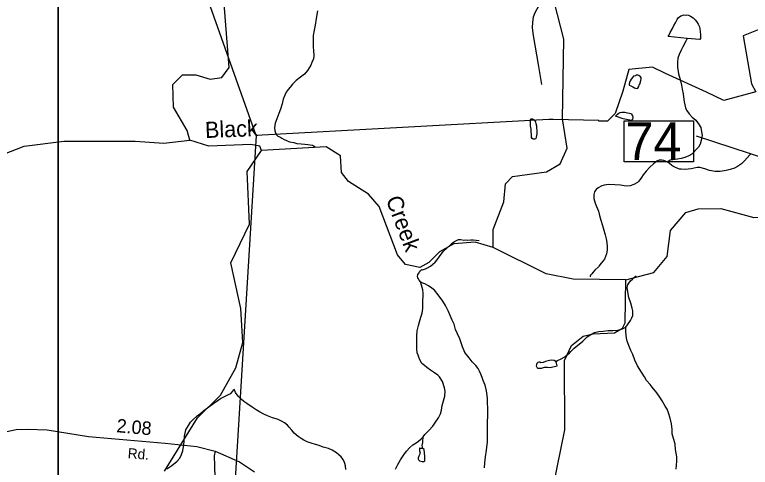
# Model space of a CAD drawing. Extents: x 2082433 to 2279600, y 546599 to 755198.
# Drawn here: x 2125084 to 2131923, y 621201 to 625409 of the extents above; entities that cross this region are included whole.
import ezdxf

# ---------------------------------------------------------------- set-up
doc = ezdxf.new("R2010")
doc.units = 0
for name, color, linetype in [('Exist Boundary Political Fire Districts', 7, 'Continuous'), ('Exist Hydrographic Creek Single Shore', 7, 'Continuous'), ('Exist Hydrographic Creek Single Shore Label', 7, 'Continuous'), ('Exist Hydrographic Misc Water Feature', 7, 'Continuous'), ('Exist Road Non-System Type 51', 7, 'Continuous'), ('Exist Road Primary NC Structure Standard Bridge Number Label', 7, 'Continuous'), ('Exist Road Secondary Mileage Hundredths English Label', 7, 'Continuous'), ('Exist Road Secondary Type 51 Attributed', 7, 'Continuous'), ('Exist Road Secondary Type 51 Label', 7, 'Continuous'), ('Map Preparation Inset Cut Line', 7, 'Continuous')]:
    doc.layers.add(name, color=color, linetype=linetype)

msp = doc.modelspace()

# ---------------------------------------------------------------- linework, layer by layer
at = {"layer": 'Exist Boundary Political Fire Districts'}
for points in [[(2127327.8, 624286), (2125938, 628210.8), (2122810.3, 631704), (2121318.6, 633436.6), (2117062.3, 637293.1), (2099744.2, 643507.5)], [(2133211.2, 633750.9), (2132757.6, 626152.3), (2132665.9, 625738.6), (2132591.5, 625659.9), (2132626.6, 625582.6), (2132543.5, 625547.4), (2132369.8, 625473.7), (2132115, 625337.5), (2132119.1, 625316.4), (2131858.4, 625213.2), (2131934.5, 624766.3), (2131973.5, 624691), (2131677, 624612.5), (2131515.2, 624689.6), (2131134.8, 624861.8), (2131013.8, 624919.6), (2130795, 624900.9), (2130739.5, 624698.2), (2130666.3, 624489.5), (2130594.9, 624418.8), (2130513.9, 624420.5), (2130515.3, 624425.9)], [(2130515.3, 624425.9), (2130090.7, 624435.3), (2130076.5, 624435.6), (2130050.9, 624436.1), (2127327.8, 624286)], [(2127327.8, 624286), (2126673.5, 613533.4), (2125185.8, 609236.3)]]:
    msp.add_lwpolyline(points, dxfattribs=at)
at = {"layer": 'Exist Hydrographic Creek Single Shore'}
for points in [[(2126712.8, 624241.2), (2126687.8, 624333.6), (2126561.7, 624549.4), (2126552.9, 624759.5), (2126643.7, 624849.5), (2126768.8, 624850.3), (2126901.9, 624808.2), (2127010.8, 624825.7), (2127076.8, 624919.5), (2127031.9, 625510.9), (2127054.9, 626078), (2126995.8, 626233.4), (2126568.9, 626822.7), (2126589.8, 627658.8), (2126505, 628073.9), (2126554, 628322.2), (2126832.8, 629149.7), (2126881.9, 629467), (2127079.9, 629915.7), (2127150.9, 630708.1), (2127208.9, 630867.7), (2127441.1, 631184.5), (2127482.1, 631301.8)], [(2129533, 623245.8), (2129531.9, 623413.1), (2129631, 623670.3), (2129647, 623837.3), (2129713.8, 623904.9), (2130029.8, 623947.6), (2130154.9, 624023.8), (2130220.9, 624166.9), (2130177.9, 624440), (2130191, 625181.1), (2129979, 626005.5), (2129794, 626622.8), (2129768, 626639.7), (2129708.9, 626886.9), (2129689, 627694.4), (2129552.9, 628395.9), (2129207, 629383.8), (2128853.1, 630142.1), (2128651.9, 630539.9)], [(2124843.6, 624058.4), (2125173.7, 624187.2), (2125540.6, 624232), (2125907.5, 624232), (2126202.9, 624232), (2126471.4, 624214.1), (2126712.8, 624241.2)], [(2127379.9, 624145.7), (2127362.9, 624185.4), (2127279.8, 624203.5), (2126887.8, 624185.2), (2126712.8, 624241.2)], [(2129533, 623245.8), (2129365.8, 623295.1), (2129166.9, 623279.5), (2129033.8, 623203.5), (2128933.8, 623103.8), (2128850.9, 623059.6), (2128717.9, 623085.2), (2128641.8, 623175.3), (2128473.8, 623624.9), (2128372.8, 623741.8), (2128188.8, 623857), (2128121.8, 623940.4), (2128112.8, 624098), (2127979.9, 624179.5), (2127379.9, 624145.7)], [(2126476.8, 621165.6), (2126782.7, 621661.3), (2126997.8, 621870.2), (2127138.7, 622126.5), (2127204.8, 622361.4), (2127186.7, 622676.7), (2127092.8, 623101.8), (2127265.9, 623462.4), (2127246.8, 623951.6), (2127379.9, 624145.7)], [(2130767, 622945.2), (2131026, 623012.2), (2131149.8, 623160.5), (2131182, 623402.6), (2131322.9, 623570.4), (2131438.9, 623604.1), (2131647.9, 623606.4), (2131955.9, 623524.8), (2132247.9, 623541.8), (2132522.9, 623424.7), (2132723, 623433.7), (2132864.9, 623503.1), (2132930.9, 623495.1)], [(2130767, 622945.2), (2130275.9, 622948.6), (2130025.9, 622999.7), (2129533, 623245.8)]]:
    msp.add_lwpolyline(points, dxfattribs=at)
at = {"layer": 'Exist Hydrographic Misc Water Feature'}
for points in [[(2127900.9, 625445.1), (2127887.2, 625375), (2127877.3, 625311.2), (2127867.5, 625264.9), (2127859.9, 625216.9), (2127857.9, 625168.9), (2127860.1, 625113.1), (2127862.4, 625070.9), (2127864.4, 625034.9), (2127864.4, 625027.3), (2127860.9, 624999), (2127846.8, 624965), (2127836.5, 624939), (2127805.4, 624889), (2127777.3, 624856.7), (2127741.8, 624828.8), (2127701.8, 624798.4), (2127665.9, 624764.5), (2127643.8, 624736.2), (2127627.8, 624714.2), (2127608.1, 624688), (2127594.6, 624662.1), (2127580.4, 624624.1), (2127570.6, 624579.8), (2127556.6, 624530), (2127538.8, 624491.7), (2127521.4, 624439.6), (2127505.4, 624399.8), (2127499.6, 624355.7), (2127501.7, 624327.8), (2127515.6, 624293.6), (2127531.6, 624279.8), (2127548.2, 624272.1), (2127568.3, 624260.1), (2127588, 624248.2), (2127610.2, 624240.4), (2127639.9, 624228.2)], [(2131334.9, 625188), (2131159, 625205.3), (2131164.9, 625215.3), (2131178.5, 625243.7), (2131198.6, 625279.6), (2131212.5, 625309.5), (2131226.3, 625331.8), (2131243.9, 625365.6), (2131256.4, 625381.9), (2131264, 625389.7), (2131277.7, 625397.8), (2131289.8, 625402), (2131304.2, 625408), (2131317.7, 625405.9), (2131329.6, 625408.2), (2131349.9, 625404.3), (2131367.9, 625396.3), (2131392.1, 625380.5), (2131410, 625362.4), (2131423.9, 625344.4), (2131439.9, 625320.5), (2131450.6, 625294.6), (2131454.3, 625276.5), (2131458.4, 625252.8), (2131460.6, 625222.9), (2131460.6, 625204.6), (2131461, 625188.8), (2131455.1, 625178.7), (2131334.9, 625188)], [(2131334.9, 625188), (2131323, 625164.2), (2131297.4, 625110.1), (2131279.4, 625078), (2131261.9, 625040), (2131249.4, 625003.8), (2131245.9, 624967.8), (2131246.1, 624922), (2131256.2, 624858), (2131270.3, 624808), (2131282.6, 624753.8), (2131290.6, 624718.1), (2131299.3, 624672.2), (2131302.9, 624644.1), (2131309.3, 624600.1), (2131315.7, 624572.4), (2131319.6, 624542.2), (2131329.6, 624522.5), (2131353.6, 624486.4), (2131383.9, 624456.6), (2131416.3, 624428.6), (2131442.2, 624393.1), (2131462.5, 624358.8), (2131470.7, 624321.1), (2131474.8, 624287.2), (2131470.9, 624250.8), (2131457.4, 624205), (2131441.2, 624177.1), (2131421.3, 624154.9), (2131395.4, 624126.8), (2131379.4, 624112.6), (2131351.5, 624096.5), (2131315.9, 624080.4), (2131281.6, 624072.2), (2131245.9, 624066.3), (2131204.1, 624060), (2131177.9, 624055.9), (2131167.8, 624051.7), (2131150, 624039.8)], [(2130896.7, 624764.3), (2130904.7, 624796.4), (2130906.6, 624802.6), (2130908.8, 624808.4), (2130908.4, 624814.5), (2130908.6, 624820.6), (2130902.5, 624832.4), (2130888.3, 624844.3), (2130878.1, 624846.2), (2130872.1, 624846.3), (2130862.3, 624846.2), (2130854.5, 624842.1), (2130838.5, 624836), (2130828.5, 624824.1), (2130814.7, 624810), (2130804.9, 624794.1), (2130799.1, 624777.9), (2130796.9, 624764.1), (2130796.9, 624753.9), (2130812.9, 624746.2), (2130830.7, 624738.2), (2130846.9, 624730.1), (2130856.8, 624726.2), (2130868.9, 624722.3), (2130876.8, 624726.4), (2130886.7, 624740.3), (2130891, 624752.3), (2130893, 624762.5), (2130896.7, 624764.3)], [(2130742.3, 624441.8), (2130670.2, 624465.7), (2130688, 624483.7), (2130699.9, 624493.6), (2130712.4, 624499.4), (2130730, 624501.6), (2130756.1, 624503.8), (2130782.3, 624495.8), (2130800.2, 624493.9), (2130811.8, 624490.1), (2130818.2, 624484.2), (2130828.3, 624470.1), (2130832.1, 624460.2), (2130831.9, 624452.1), (2130828.5, 624438.1), (2130818.4, 624424.2), (2130742.3, 624441.8)], [(2129884.6, 624346), (2129880.9, 624376.2), (2129880.9, 624392.1), (2129878.7, 624409.8), (2129880.7, 624424.1), (2129880.7, 624434.2), (2129882.3, 624442.1), (2129886.7, 624442.2), (2129892.6, 624442.2), (2129898.8, 624440), (2129906.5, 624436), (2129916.4, 624432.1), (2129920.7, 624424.1), (2129926.4, 624410.3), (2129930.5, 624396.3), (2129934.8, 624376.2), (2129938.9, 624312.3), (2129937.1, 624300.4), (2129935, 624286.5), (2129931.1, 624270.5), (2129929.1, 624258.2), (2129927.7, 624254.4), (2129917.6, 624252.3), (2129905.1, 624252.1), (2129895.1, 624258.1), (2129889.1, 624268.3), (2129884.6, 624346)], [(2127639.9, 624228.2), (2127680.3, 624220.5), (2127708.4, 624212.6), (2127748.2, 624209), (2127780.2, 624204.9), (2127810.1, 624203.3), (2127830.2, 624199), (2127854.2, 624195.4), (2127868.1, 624187.6), (2127874.3, 624183.4)], [(2131925.7, 624113.1), (2131919.1, 624107.2), (2131893.3, 624079), (2131867.9, 624048.8), (2131841.8, 624022.8), (2131803.9, 623996.5), (2131776, 623982.5), (2131736, 623970.2), (2131698.3, 623960.1), (2131642.1, 623950), (2131596.2, 623949.6), (2131544.3, 623959.5), (2131500.2, 623975.1), (2131454.1, 623989), (2131430.3, 623988.9), (2131402.2, 623981), (2131374.1, 623976.7), (2131344.2, 623972.7), (2131318.3, 623970.6), (2131280.4, 623972.3), (2131266.2, 623974), (2131248, 623979.9), (2131220.3, 623991.9), (2131204.1, 624002), (2131194.1, 624008), (2131171.9, 624025.9), (2131150, 624039.8)], [(2131150, 624039.8), (2131118, 624053.6), (2131099.9, 624055.5), (2131076.2, 624055.5), (2131054, 624047.1), (2131024.1, 624023.2), (2130990.2, 623991), (2130956.6, 623954.7), (2130926.3, 623918.7), (2130912.5, 623894.9), (2130888.3, 623862.4), (2130873, 623848.6), (2130841, 623830.3), (2130805.1, 623818.3), (2130769, 623816), (2130717.1, 623823.9), (2130662.8, 623827.6), (2130604.9, 623829.5), (2130585.1, 623827.2), (2130565.2, 623825.3), (2130543, 623816.9), (2130509.4, 623798.9), (2130489.1, 623784.9), (2130481.1, 623772.7), (2130475.2, 623762.7), (2130469.2, 623736.9), (2130467.6, 623718.9), (2130469.6, 623700.7), (2130481.9, 623657.1), (2130494, 623624.9), (2130512.1, 623581.1), (2130522.5, 623541), (2130532.2, 623497.4), (2130550.6, 623449.2), (2130573.2, 623363.4), (2130583, 623325.4), (2130589.4, 623289.6), (2130591.6, 623251.6), (2130593.9, 623219.6), (2130586.1, 623185.5), (2130566.2, 623137.4), (2130538.1, 623099.5), (2130514.5, 623069.4), (2130512.5, 623065.2), (2130478.6, 623033), (2130460.8, 623015), (2130450.8, 623001.1), (2130438.7, 622986.7), (2130434.8, 622978.8), (2130434.8, 622971.1)], [(2128868.8, 623040.1), (2128874.9, 623038), (2128904.7, 623046), (2128923.1, 623054.2), (2128948.7, 623070.6), (2128970.9, 623088.4), (2128992.4, 623108.6), (2129010.7, 623130.6), (2129032.2, 623161), (2129066.2, 623207), (2129137.8, 623271.2), (2129154, 623287.3), (2129171.8, 623299.3), (2129191.7, 623309.2), (2129209.6, 623317.5), (2129233.4, 623317.5), (2129259.6, 623313.6), (2129271.5, 623315.8), (2129297.5, 623313.9), (2129323.8, 623316), (2129347.6, 623316.1), (2129373.6, 623312.1), (2129403.5, 623308.4)], [(2128857.5, 622925.8), (2128845.4, 622939.9), (2128837.6, 622952), (2128833.3, 622964), (2128828.8, 622976), (2128833.3, 622992), (2128843.1, 623007.9), (2128849.1, 623015.9), (2128857.1, 623028.1), (2128868.8, 623040.1)], [(2129368.9, 616973.5), (2129566.7, 617405.8), (2129590.7, 617572.6), (2129546.9, 618206.7), (2129619.9, 618605.4), (2129709.9, 618889), (2129758.9, 619216), (2129738.8, 619888.9), (2129853.8, 620431.2), (2130092.9, 621033.2), (2130199, 621549.4), (2130195.9, 622192.5), (2130261.9, 622332.2), (2130370, 622418.6), (2130460.8, 622442.9), (2130660.9, 622452), (2130735.8, 622493.1), (2130760.8, 622545.2), (2130767, 622945.2)], [(2130764.7, 622502.7), (2130782.3, 622524.7), (2130810.4, 622564.7), (2130822.3, 622590.9), (2130829.9, 622610.8), (2130832.4, 622632.8), (2130829.9, 622656.6), (2130824.2, 622680.6), (2130811.8, 622726.7), (2130795.2, 622780.7), (2130785.2, 622832.5), (2130779, 622872.4), (2130783.1, 622896.5), (2130792.6, 622912.5), (2130810.8, 622934.5), (2130826.6, 622950.7), (2130848.6, 622972.6), (2130862.5, 622982.6)], [(2128882.1, 621484.4), (2128897.7, 621506.8), (2128935.6, 621542.9), (2128971.5, 621584.8), (2128997.1, 621621.1), (2129025, 621661.1), (2129042.9, 621699.4), (2129052.3, 621733.2), (2129058, 621775.3), (2129070.1, 621819.4), (2129082, 621863.4), (2129087.8, 621907.5), (2129079.8, 621941.2), (2129061.3, 621999.1), (2129033.4, 622043.1), (2129019.1, 622057), (2128987.1, 622078.9), (2128948.9, 622102.9), (2128916.8, 622128.5), (2128893, 622146.3), (2128870.8, 622166.3), (2128850.5, 622200.1), (2128840.9, 622224.3), (2128834.5, 622242.3), (2128826.1, 622266.3), (2128822, 622300.2), (2128822, 622330.2), (2128822, 622358.2), (2128823.7, 622392), (2128823.7, 622424), (2128827.4, 622470.1), (2128839.2, 622518.2), (2128847, 622552.3), (2128860.8, 622596.1), (2128872.7, 622634.4), (2128878.8, 622676.1), (2128878.4, 622720.3), (2128880.1, 622760.2), (2128882.3, 622784.2), (2128881.9, 622820.3), (2128878, 622852.2), (2128867.3, 622893.9), (2128857.5, 622925.8)], [(2129452.8, 621197.3), (2129456.5, 621243), (2129460.3, 621297.1), (2129470, 621359.4), (2129480, 621437.4), (2129479.4, 621513.3), (2129479, 621567.3), (2129480.9, 621623.4), (2129484.5, 621677.2), (2129484.3, 621741.3), (2129479.8, 621809.3), (2129479.6, 621840.9), (2129475.7, 621869.1), (2129471.8, 621911.1), (2129457.3, 621964.7), (2129439.2, 622006.8), (2129429.4, 622036.7), (2129416.9, 622066.6), (2129404.6, 622094.8), (2129392.9, 622118.5), (2129370.5, 622148.6), (2129338.3, 622182.3), (2129310.5, 622218.1), (2129270.3, 622268), (2129247.7, 622322.1), (2129235.8, 622358), (2129221.9, 622395.8), (2129201.4, 622441.9), (2129183.3, 622483.6), (2129169.2, 622531.5), (2129152.6, 622569.3), (2129132.7, 622613.3), (2129116.5, 622649.4), (2129088.4, 622705.1), (2129064, 622747), (2129020.1, 622804.7), (2128985.9, 622846.8), (2128963.5, 622866.4), (2128931.5, 622888.3), (2128897.5, 622906.4), (2128879.8, 622912.3), (2128857.5, 622925.8)], [(2130256, 622278.3), (2130265.8, 622288.6), (2130285.7, 622308.7), (2130305.8, 622324.7), (2130333.7, 622346.8), (2130367.3, 622375), (2130407.1, 622412.8), (2130441.1, 622435.2), (2130474.9, 622455.2), (2130514.9, 622463.4), (2130554.9, 622465.4), (2130602.7, 622472), (2130644.7, 622474.1), (2130691.1, 622476.1), (2130735.2, 622488.5), (2130764.7, 622502.7)], [(2131234, 621184.9), (2131239.8, 621257.1), (2131240, 621298.8), (2131227.5, 621366.8), (2131223.6, 621414.8), (2131196.9, 621512.6), (2131196.7, 621554.8), (2131190.2, 621604.8), (2131178.5, 621656.5), (2131164.1, 621706.5), (2131149.8, 621740.3), (2131131.9, 621770.2), (2131103.8, 621818.3), (2131081.3, 621854.1), (2131055.2, 621892.1), (2131011.2, 621945.8), (2130990.9, 621971.6), (2130958.9, 622007.7), (2130938.6, 622041.6), (2130910.3, 622085.2), (2130874.2, 622145), (2130850.2, 622196.9), (2130829.9, 622249.1), (2130811.6, 622286.7), (2130793.4, 622332.9), (2130777.4, 622372.5), (2130773.1, 622400.4), (2130769.2, 622430.6), (2130764.7, 622464.5), (2130764.7, 622502.7)], [(2130116.5, 622185.8), (2130132.1, 622193.6), (2130157.9, 622205.9), (2130198.3, 622228.2), (2130223.8, 622248.3), (2130241.8, 622262.2), (2130256, 622278.3)], [(2130116.5, 622185.8), (2130098.3, 622193.9), (2130076.3, 622197.6), (2130056.4, 622195.3), (2130020.3, 622185.4), (2129996.6, 622175.2), (2129974.4, 622173.2), (2129966.4, 622178.9), (2129958.4, 622178.9), (2129948.4, 622175.2), (2129938.1, 622167), (2129934.4, 622157), (2129932.8, 622145.1), (2129940.4, 622126.9), (2129946.5, 622123.2), (2129960.7, 622123), (2129980.6, 622123.3), (2130010.5, 622131.3), (2130036.8, 622133.4), (2130062.4, 622129.5), (2130126.4, 622145.8), (2130124.5, 622157.9), (2130122.3, 622167.9), (2130116.5, 622185.8)], [(2126499.6, 621186.3), (2126545.5, 621218.7), (2126593.5, 621256.8), (2126619.4, 621287), (2126635.1, 621318.6), (2126646.8, 621355), (2126654.8, 621392.8), (2126658.3, 621436.8), (2126662.2, 621491), (2126675.7, 621549), (2126699.9, 621589.1), (2126717.6, 621619.3), (2126739.5, 621643.1), (2126781.5, 621679.3), (2126813.3, 621703.4), (2126843.3, 621727.6), (2126888.8, 621763.7), (2126934.9, 621798.1), (2126996.6, 621840.2), (2127034.6, 621860.5), (2127072.5, 621876.6), (2127094.7, 621886.7), (2127114.3, 621912.9), (2127122.3, 621928.7)], [(2128161.3, 621179.4), (2128159.3, 621215.4), (2128155, 621237.5), (2128148.6, 621253.5), (2128134.7, 621277.5), (2128118.9, 621297.4), (2128100.6, 621313), (2128074.6, 621335.2), (2128036.5, 621358.9), (2128000.6, 621374.9), (2127952.2, 621388.7), (2127916.3, 621402.2), (2127880.4, 621414.1), (2127840.2, 621425.9), (2127802.3, 621438.1), (2127772.4, 621452), (2127746.1, 621467.7), (2127720.1, 621487.5), (2127683.8, 621519.3), (2127661.6, 621545.4), (2127635.6, 621575.3), (2127619.6, 621591.1), (2127593.3, 621614.9), (2127569.6, 621627), (2127533.3, 621646.7), (2127515, 621652.7), (2127481.4, 621662.3), (2127435, 621680.2), (2127399.6, 621696.2), (2127361, 621717.8), (2127329, 621735.6), (2127291.1, 621759.6), (2127242.7, 621793.3), (2127215, 621813.3), (2127188.4, 621835.2), (2127168.5, 621855.3), (2127152.7, 621875), (2127138.3, 621896.7), (2127126.2, 621920.8), (2127122.3, 621928.7)], [(2128623.3, 621183.7), (2128646.7, 621227.6), (2128672.3, 621269.6), (2128702.7, 621315.7), (2128728.3, 621349.9), (2128758, 621386), (2128785.9, 621410.1), (2128815.9, 621428.3), (2128839.7, 621444.6), (2128861.8, 621464.4), (2128877.6, 621480.6), (2128882.1, 621484.4)], [(2128871.8, 621374.5), (2128874.1, 621390.7), (2128873.9, 621402.5), (2128877.8, 621432.7), (2128879.8, 621452.7), (2128881.9, 621472.7), (2128882.1, 621484.4)], [(2128871.8, 621374.5), (2128866.3, 621376.5), (2128858.1, 621376.5), (2128852.2, 621378.7), (2128846.2, 621378.4), (2128846.6, 621368.5), (2128848.3, 621352.5), (2128852.4, 621336.4), (2128850.1, 621328.6), (2128846.4, 621316.6), (2128840.7, 621304.5), (2128836.6, 621288.5), (2128836.8, 621278.4), (2128842.7, 621268.5), (2128848.5, 621262.4), (2128860.6, 621258.5), (2128872.7, 621254.7), (2128888.9, 621254.7), (2128896.7, 621260.8), (2128896.9, 621302.5), (2128892.1, 621366.5), (2128879.8, 621374.5), (2128871.8, 621374.5)]]:
    msp.add_lwpolyline(points, dxfattribs=at)
at = {"layer": 'Exist Road Non-System Type 51'}
for points in [[(2130032.3, 625653.5), (2129990.4, 625557.5), (2129920.7, 625426.5), (2129903.7, 625386.3), (2129897.5, 625339.8), (2129894.4, 625287.1), (2129905.2, 625215.8), (2129951.7, 624945.5), (2129981.1, 624760.3)], [(2126949, 621350.9), (2126939.8, 621308.3), (2126942.8, 621215.4), (2126955.2, 620778.5)]]:
    msp.add_lwpolyline(points, dxfattribs=at)
at = {"layer": 'Exist Road Primary NC Structure Standard Bridge Number Label'}
msp.add_line((2133285, 623668.6), (2131424.2, 624278.9), dxfattribs=at)
msp.add_lwpolyline([(2130750.6, 624421.8), (2131394.7, 624421.8), (2131394.7, 624039.5), (2130750.6, 624039.5)], close=True, dxfattribs=at)
at = {"layer": 'Exist Road Secondary Type 51 Attributed'}
msp.add_lwpolyline([(2121967.4, 621240.5), (2122175, 621261.6), (2122525, 621280.7), (2122700.1, 621280.7), (2123078.8, 621264.7), (2123463.9, 621239.3), (2123641.3, 621239.3), (2123747.9, 621261.6), (2124042.3, 621323.7), (2124359, 621389), (2124894.4, 621510), (2125096.5, 621553), (2125204.7, 621554.6), (2125387.3, 621550), (2125771.5, 621488.1), (2126482.7, 621423.8), (2126777.1, 621392.8), (2126949, 621350.9), (2127173.7, 621250.2), (2127314.7, 621159.6)], dxfattribs=at)
at = {"layer": 'Map Preparation Inset Cut Line'}
for points in [[(2125488.3, 585979.7), (2103425.3, 630228.2), (2125488.3, 630228.2)], [(2125488.3, 630228.2), (2201171.6, 630228.2), (2201171.6, 601522.9), (2185962.8, 601519.6), (2185962.8, 585979.7), (2125488.3, 585979.7)]]:
    msp.add_lwpolyline(points, close=True, dxfattribs=at)

# ---------------------------------------------------------------- texts
at = {"layer": 'Exist Hydrographic Creek Single Shore Label'}
for s, rotation, p in [('Black', 2.21755, (2126856.1, 624261.8)), ('Creek', 290.72208, (2128532.5, 623693.1))]:
    msp.add_text(s, height=150, rotation=rotation, dxfattribs=at).set_placement(p)
at = {"layer": 'Exist Road Primary NC Structure Standard Bridge Number Label'}
msp.add_text('74', height=350, dxfattribs=at).set_placement((2130763.1, 624059.3))
at = {"layer": 'Exist Road Secondary Mileage Hundredths English Label'}
msp.add_text('2.08', height=125, rotation=354.83371, dxfattribs=at).set_placement((2126027, 621527.7))
at = {"layer": 'Exist Road Secondary Type 51 Label'}
msp.add_text('Rd.', height=95, rotation=355.65068, dxfattribs=at).set_placement((2126132.4, 621285.5))

doc.saveas('drawing.dxf')
